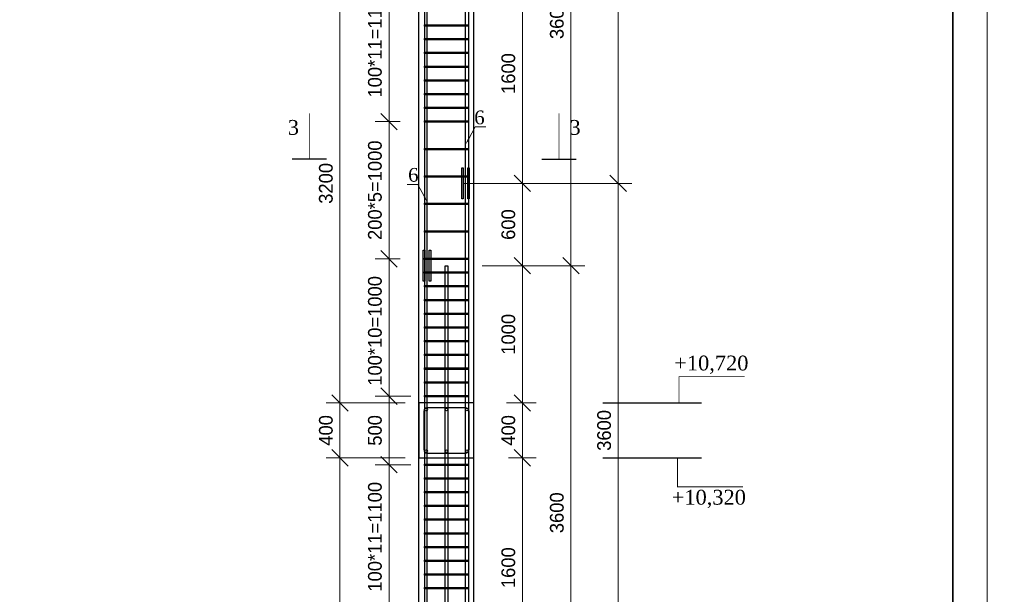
# Model space of a CAD drawing. Header units: millimetres. Extents: x -33345 to 4712671, y -3392 to 121473.
# Tile 428 of 656: x 2278948 to 2293302, y 75674 to 84047. Entities that reach past the tile are written whole.
import ezdxf
from ezdxf import colors
from ezdxf.entities.mleader import LeaderData, LeaderLine
from ezdxf.math import Vec2, Vec3

# ---------------------------------------------------------------- set-up
doc = ezdxf.new("R2010")
doc.units = ezdxf.units.MM
doc.layers.add('АСО-Текст', color=7, linetype='Continuous', lineweight=20)
doc.styles.add('ISOCTEUR', font='isocpeui.ttf')
doc.styles.add('RUSS', font='RUSS.shx', dxfattribs={"width": 0.8, "oblique": 15, "height": 250})
doc.styles.add('SIMPLEX350', font='times.ttf', dxfattribs={"height": 350})
doc.styles.add('WMF-Times New Roman2', font='times.ttf')
doc.styles.add('X-U-RW-01$0$StyleROMANS', font='GOTHIC.TTF')
doc.dimstyles.new('ISO-100', dxfattribs={"dimtxt": 200, "dimasz": 120, "dimexe": 100, "dimexo": 100, "dimgap": 50, "dimtad": 1, "dimdec": 0, "dimtxsty": 'ISOCTEUR', "dimblk": 'OBLIQUE', "dimcen": 0, "dimdle": 100, "dimclrd": 256, "dimadec": 0, "dimazin": 0, "dimtfac": 1, "dimtdec": 0, "dimtmove": 0, "dimatfit": 3, "dimfxl": 1, "dimarcsym": 0})

# ---------------------------------------------------------------- blocks, each defined once
blk = doc.blocks.new('asdfsad')
at = {"layer": 'АСО-Текст', "char_height": 300, "width": 4488.273, "attachment_point": 1, "style": 'RUSS'}
for insert in [(1255520.7, -410085.1), (1261977.5, -411212.6)]:
    blk.add_mtext('\\pi747.65909;Накладки Н1,Н2', dxfattribs=dict(at, insert=insert))
blk = doc.blocks.new('Qwet')
at = {"lineweight": 20}
blk.add_lwpolyline([(350715, -737612), (410115, -737612), (410115, -695612), (350715, -695612)], close=True, dxfattribs=at)
at = {"lineweight": 35}
blk.add_lwpolyline([(352715, -737112), (409615, -737112), (409615, -696112), (352715, -696112)], close=True, dxfattribs=at)
blk = doc.blocks.new('_Oblique')
at = {"color": 0, "linetype": 'ByBlock', "lineweight": -2}
blk.add_line((-0.5, -0.5), (0.5, 0.5), dxfattribs=at)
blk = doc.blocks.new('*D443')
at = {"lineweight": -2, "transparency": 16777216}
blk.add_line((2345382.6, 1473983.5), (2345382.6, 1474583.5), dxfattribs=at)
at = {"color": 0, "lineweight": -2, "transparency": 16777216}
for p, q in [((2345267.4, 1474483.5), (2345482.6, 1474483.5)), ((2345372.8, 1474083.5), (2345482.6, 1474083.5))]:
    blk.add_line(p, q, dxfattribs=at)
at = {"layer": 'Defpoints', "color": 0, "lineweight": 0, "transparency": 16777216}
for p in [(2345167.4, 1474483.5), (2345382.6, 1474483.5), (2345272.8, 1474083.5)]:
    blk.add_point(p, dxfattribs=at)
at = {"lineweight": -2, "transparency": 16777216, "xscale": 120, "yscale": 120, "zscale": 120}
for p, rotation in [((2345382.6, 1474483.5), 90), ((2345382.6, 1474083.5), 270)]:
    blk.add_blockref('_Oblique', p, dxfattribs=dict(at, rotation=rotation))
at = {"color": 0, "transparency": 16777216, "insert": (2345280.1, 1474283.5), "char_height": 100, "attachment_point": 5, "rotation": 90, "style": 'X-U-RW-01$0$StyleROMANS'}
blk.add_mtext('400', dxfattribs=at)
blk = doc.blocks.new('*D444')
at = {"lineweight": -2, "transparency": 16777216}
blk.add_line((2344052.8, 1470783.5), (2344052.8, 1474183.5), dxfattribs=at)
at = {"color": 0, "lineweight": -2, "transparency": 16777216}
for p, q in [((2344528.4, 1474083.5), (2343952.8, 1474083.5)), ((2344528.4, 1470883.5), (2343952.8, 1470883.5))]:
    blk.add_line(p, q, dxfattribs=at)
at = {"layer": 'Defpoints', "color": 0, "lineweight": 0, "transparency": 16777216}
for p in [(2344052.8, 1474083.5), (2344628.4, 1474083.5), (2344628.4, 1470883.5)]:
    blk.add_point(p, dxfattribs=at)
at = {"lineweight": -2, "transparency": 16777216, "xscale": 120, "yscale": 120, "zscale": 120}
for p, rotation in [((2344052.8, 1474083.5), 90), ((2344052.8, 1470883.5), 270)]:
    blk.add_blockref('_Oblique', p, dxfattribs=dict(at, rotation=rotation))
at = {"color": 0, "transparency": 16777216, "insert": (2343950.3, 1472483.5), "char_height": 100, "attachment_point": 5, "rotation": 90, "style": 'X-U-RW-01$0$StyleROMANS'}
blk.add_mtext('3200', dxfattribs=at)
blk = doc.blocks.new('*D445')
at = {"lineweight": -2, "transparency": 16777216}
blk.add_line((2344052.8, 1473983.5), (2344052.8, 1474583.5), dxfattribs=at)
at = {"color": 0, "lineweight": -2, "transparency": 16777216}
for p, q in [((2344528.4, 1474483.5), (2343952.8, 1474483.5)), ((2344528.4, 1474083.5), (2343952.8, 1474083.5))]:
    blk.add_line(p, q, dxfattribs=at)
at = {"layer": 'Defpoints', "color": 0, "lineweight": 0, "transparency": 16777216}
for p in [(2344052.8, 1474483.5), (2344628.4, 1474483.5), (2344628.4, 1474083.5)]:
    blk.add_point(p, dxfattribs=at)
at = {"lineweight": -2, "transparency": 16777216, "xscale": 120, "yscale": 120, "zscale": 120}
for p, rotation in [((2344052.8, 1474483.5), 90), ((2344052.8, 1474083.5), 270)]:
    blk.add_blockref('_Oblique', p, dxfattribs=dict(at, rotation=rotation))
at = {"color": 0, "transparency": 16777216, "insert": (2343950.3, 1474283.5), "char_height": 100, "attachment_point": 5, "rotation": 90, "style": 'X-U-RW-01$0$StyleROMANS'}
blk.add_mtext('400', dxfattribs=at)
blk = doc.blocks.new('*D446')
at = {"lineweight": -2, "transparency": 16777216}
blk.add_line((2344410.3, 1473933.5), (2344410.3, 1474633.5), dxfattribs=at)
at = {"color": 0, "lineweight": -2, "transparency": 16777216}
for p, q in [((2344568.4, 1474533.5), (2344310.3, 1474533.5)), ((2344568.4, 1474033.5), (2344310.3, 1474033.5))]:
    blk.add_line(p, q, dxfattribs=at)
at = {"layer": 'Defpoints', "color": 0, "lineweight": 0, "transparency": 16777216}
for p in [(2344410.3, 1474533.5), (2344668.4, 1474533.5), (2344668.4, 1474033.5)]:
    blk.add_point(p, dxfattribs=at)
at = {"lineweight": -2, "transparency": 16777216, "xscale": 120, "yscale": 120, "zscale": 120}
for p, rotation in [((2344410.3, 1474533.5), 90), ((2344410.3, 1474033.5), 270)]:
    blk.add_blockref('_Oblique', p, dxfattribs=dict(at, rotation=rotation))
at = {"color": 0, "transparency": 16777216, "insert": (2344307.7, 1474283.5), "char_height": 100, "attachment_point": 5, "rotation": 90, "style": 'X-U-RW-01$0$StyleROMANS'}
blk.add_mtext('500', dxfattribs=at)
blk = doc.blocks.new('*D449')
at = {"lineweight": -2, "transparency": 16777216}
blk.add_line((2345382.6, 1472383.5), (2345382.6, 1474183.5), dxfattribs=at)
at = {"color": 0, "lineweight": -2, "transparency": 16777216}
for p, q in [((2345281.7, 1474083.5), (2345482.6, 1474083.5)), ((2345088.4, 1472483.5), (2345482.6, 1472483.5))]:
    blk.add_line(p, q, dxfattribs=at)
at = {"layer": 'Defpoints', "color": 0, "lineweight": 0, "transparency": 16777216}
for p in [(2345181.7, 1474083.5), (2345382.6, 1474083.5), (2344988.4, 1472483.5)]:
    blk.add_point(p, dxfattribs=at)
at = {"lineweight": -2, "transparency": 16777216, "xscale": 120, "yscale": 120, "zscale": 120}
for p, rotation in [((2345382.6, 1474083.5), 90), ((2345382.6, 1472483.5), 270)]:
    blk.add_blockref('_Oblique', p, dxfattribs=dict(at, rotation=rotation))
at = {"color": 0, "transparency": 16777216, "insert": (2345280.1, 1473283.5), "char_height": 100, "attachment_point": 5, "rotation": 90, "style": 'X-U-RW-01$0$StyleROMANS'}
blk.add_mtext('1600', dxfattribs=at)
blk = doc.blocks.new('*D456')
at = {"lineweight": -2, "transparency": 16777216}
blk.add_line((2344052.8, 1474383.5), (2344052.8, 1477783.5), dxfattribs=at)
at = {"color": 0, "lineweight": -2, "transparency": 16777216}
for p, q in [((2344234.3, 1477683.5), (2343952.8, 1477683.5)), ((2344528.4, 1474483.5), (2343952.8, 1474483.5))]:
    blk.add_line(p, q, dxfattribs=at)
at = {"layer": 'Defpoints', "color": 0, "lineweight": 0, "transparency": 16777216}
for p in [(2344052.8, 1477683.5), (2344334.3, 1477683.5), (2344628.4, 1474483.5)]:
    blk.add_point(p, dxfattribs=at)
at = {"lineweight": -2, "transparency": 16777216, "xscale": 120, "yscale": 120, "zscale": 120}
for p, rotation in [((2344052.8, 1477683.5), 90), ((2344052.8, 1474483.5), 270)]:
    blk.add_blockref('_Oblique', p, dxfattribs=dict(at, rotation=rotation))
at = {"color": 0, "transparency": 16777216, "insert": (2343950.3, 1476083.5), "char_height": 100, "attachment_point": 5, "rotation": 90, "style": 'X-U-RW-01$0$StyleROMANS'}
blk.add_mtext('3200', dxfattribs=at)
blk = doc.blocks.new('*D458')
at = {"lineweight": -2, "transparency": 16777216}
blk.add_line((2345382.6, 1474383.5), (2345382.6, 1475583.5), dxfattribs=at)
at = {"color": 0, "lineweight": -2, "transparency": 16777216}
for p, q in [((2345089.3, 1475483.5), (2345482.6, 1475483.5)), ((2345267.4, 1474483.5), (2345482.6, 1474483.5))]:
    blk.add_line(p, q, dxfattribs=at)
at = {"layer": 'Defpoints', "color": 0, "lineweight": 0, "transparency": 16777216}
for p in [(2344989.3, 1475483.5), (2345382.6, 1475483.5), (2345167.4, 1474483.5)]:
    blk.add_point(p, dxfattribs=at)
at = {"lineweight": -2, "transparency": 16777216, "xscale": 120, "yscale": 120, "zscale": 120}
for p, rotation in [((2345382.6, 1475483.5), 90), ((2345382.6, 1474483.5), 270)]:
    blk.add_blockref('_Oblique', p, dxfattribs=dict(at, rotation=rotation))
at = {"color": 0, "transparency": 16777216, "insert": (2345280.1, 1474983.5), "char_height": 100, "attachment_point": 5, "rotation": 90, "style": 'X-U-RW-01$0$StyleROMANS'}
blk.add_mtext('1000', dxfattribs=at)
blk = doc.blocks.new('*D459')
at = {"lineweight": -2, "transparency": 16777216}
blk.add_line((2345382.6, 1475983.5), (2345382.6, 1477783.5), dxfattribs=at)
at = {"color": 0, "lineweight": -2, "transparency": 16777216}
for p, q in [((2345296.4, 1477683.5), (2345482.6, 1477683.5)), ((2345128.4, 1476083.5), (2345482.6, 1476083.5))]:
    blk.add_line(p, q, dxfattribs=at)
at = {"layer": 'Defpoints', "color": 0, "lineweight": 0, "transparency": 16777216}
for p in [(2345196.4, 1477683.5), (2345382.6, 1477683.5), (2345028.4, 1476083.5)]:
    blk.add_point(p, dxfattribs=at)
at = {"lineweight": -2, "transparency": 16777216, "xscale": 120, "yscale": 120, "zscale": 120}
for p, rotation in [((2345382.6, 1477683.5), 90), ((2345382.6, 1476083.5), 270)]:
    blk.add_blockref('_Oblique', p, dxfattribs=dict(at, rotation=rotation))
at = {"color": 0, "transparency": 16777216, "insert": (2345280.1, 1476883.5), "char_height": 100, "attachment_point": 5, "rotation": 90, "style": 'X-U-RW-01$0$StyleROMANS'}
blk.add_mtext('1600', dxfattribs=at)
blk = doc.blocks.new('*D481')
at = {"lineweight": -2, "transparency": 16777216}
blk.add_line((2344410.3, 1472833.5), (2344410.3, 1474133.5), dxfattribs=at)
at = {"color": 0, "lineweight": -2, "transparency": 16777216}
for p, q in [((2344483.5, 1474033.5), (2344310.3, 1474033.5)), ((2344492.1, 1472933.5), (2344310.3, 1472933.5))]:
    blk.add_line(p, q, dxfattribs=at)
at = {"layer": 'Defpoints', "color": 0, "lineweight": 0, "transparency": 16777216}
for p in [(2344410.3, 1474033.5), (2344583.5, 1474033.5), (2344592.1, 1472933.5)]:
    blk.add_point(p, dxfattribs=at)
at = {"lineweight": -2, "transparency": 16777216, "xscale": 120, "yscale": 120, "zscale": 120}
for p, rotation in [((2344410.3, 1474033.5), 90), ((2344410.3, 1472933.5), 270)]:
    blk.add_blockref('_Oblique', p, dxfattribs=dict(at, rotation=rotation))
at = {"color": 0, "transparency": 16777216, "insert": (2344307.7, 1473508.5), "char_height": 100, "attachment_point": 5, "rotation": 90, "style": 'X-U-RW-01$0$StyleROMANS'}
blk.add_mtext('100*11=1100', dxfattribs=at)
blk = doc.blocks.new('*D482')
at = {"lineweight": -2, "transparency": 16777216}
blk.add_line((2344410.3, 1474433.5), (2344410.3, 1475633.5), dxfattribs=at)
at = {"color": 0, "lineweight": -2, "transparency": 16777216}
for p, q in [((2344492.1, 1475533.5), (2344310.3, 1475533.5)), ((2344528.4, 1474533.5), (2344310.3, 1474533.5))]:
    blk.add_line(p, q, dxfattribs=at)
at = {"layer": 'Defpoints', "color": 0, "lineweight": 0, "transparency": 16777216}
for p in [(2344410.3, 1475533.5), (2344592.1, 1475533.5), (2344628.4, 1474533.5)]:
    blk.add_point(p, dxfattribs=at)
at = {"lineweight": -2, "transparency": 16777216, "xscale": 120, "yscale": 120, "zscale": 120}
for p, rotation in [((2344410.3, 1475533.5), 90), ((2344410.3, 1474533.5), 270)]:
    blk.add_blockref('_Oblique', p, dxfattribs=dict(at, rotation=rotation))
at = {"color": 0, "transparency": 16777216, "insert": (2344307.7, 1475008.5), "char_height": 100, "attachment_point": 5, "rotation": 90, "style": 'X-U-RW-01$0$StyleROMANS'}
blk.add_mtext('100*10=1000', dxfattribs=at)
blk = doc.blocks.new('*D483')
at = {"lineweight": -2, "transparency": 16777216}
blk.add_line((2344410.3, 1475433.5), (2344410.3, 1476633.5), dxfattribs=at)
at = {"color": 0, "lineweight": -2, "transparency": 16777216}
for p, q in [((2344492.1, 1476533.5), (2344310.3, 1476533.5)), ((2344492.1, 1475533.5), (2344310.3, 1475533.5))]:
    blk.add_line(p, q, dxfattribs=at)
at = {"layer": 'Defpoints', "color": 0, "lineweight": 0, "transparency": 16777216}
for p in [(2344410.3, 1476533.5), (2344592.1, 1476533.5), (2344592.1, 1475533.5)]:
    blk.add_point(p, dxfattribs=at)
at = {"lineweight": -2, "transparency": 16777216, "xscale": 120, "yscale": 120, "zscale": 120}
for p, rotation in [((2344410.3, 1476533.5), 90), ((2344410.3, 1475533.5), 270)]:
    blk.add_blockref('_Oblique', p, dxfattribs=dict(at, rotation=rotation))
at = {"color": 0, "transparency": 16777216, "insert": (2344307.7, 1476033.5), "char_height": 100, "attachment_point": 5, "rotation": 90, "style": 'X-U-RW-01$0$StyleROMANS'}
blk.add_mtext('200*5=1000', dxfattribs=at)
blk = doc.blocks.new('*D489')
at = {"lineweight": -2, "transparency": 16777216}
blk.add_line((2344410.3, 1476433.5), (2344410.3, 1477733.5), dxfattribs=at)
at = {"color": 0, "lineweight": -2, "transparency": 16777216}
for p, q in [((2344483.5, 1477633.5), (2344310.3, 1477633.5)), ((2344492.1, 1476533.5), (2344310.3, 1476533.5))]:
    blk.add_line(p, q, dxfattribs=at)
at = {"layer": 'Defpoints', "color": 0, "lineweight": 0, "transparency": 16777216}
for p in [(2344410.3, 1477633.5), (2344583.5, 1477633.5), (2344592.1, 1476533.5)]:
    blk.add_point(p, dxfattribs=at)
at = {"lineweight": -2, "transparency": 16777216, "xscale": 120, "yscale": 120, "zscale": 120}
for p, rotation in [((2344410.3, 1477633.5), 90), ((2344410.3, 1476533.5), 270)]:
    blk.add_blockref('_Oblique', p, dxfattribs=dict(at, rotation=rotation))
at = {"color": 0, "transparency": 16777216, "insert": (2344307.7, 1477108.5), "char_height": 100, "attachment_point": 5, "rotation": 90, "style": 'X-U-RW-01$0$StyleROMANS'}
blk.add_mtext('100*11=1100', dxfattribs=at)
blk = doc.blocks.new('*D500')
at = {"lineweight": -2, "transparency": 16777216}
blk.add_line((2345736.4, 1471783.5), (2345736.4, 1475583.5), dxfattribs=at)
at = {"color": 0, "lineweight": -2, "transparency": 16777216}
for p, q in [((2345280.9, 1475483.5), (2345836.4, 1475483.5)), ((2345528.4, 1471883.5), (2345836.4, 1471883.5))]:
    blk.add_line(p, q, dxfattribs=at)
at = {"layer": 'Defpoints', "color": 0, "lineweight": 0, "transparency": 16777216}
for p in [(2345180.9, 1475483.5), (2345736.4, 1475483.5), (2345428.4, 1471883.5)]:
    blk.add_point(p, dxfattribs=at)
at = {"lineweight": -2, "transparency": 16777216, "xscale": 120, "yscale": 120, "zscale": 120}
for p, rotation in [((2345736.4, 1475483.5), 90), ((2345736.4, 1471883.5), 270)]:
    blk.add_blockref('_Oblique', p, dxfattribs=dict(at, rotation=rotation))
at = {"color": 0, "transparency": 16777216, "insert": (2345633.9, 1473683.5), "char_height": 100, "attachment_point": 5, "rotation": 90, "style": 'X-U-RW-01$0$StyleROMANS'}
blk.add_mtext('3600', dxfattribs=at)
blk = doc.blocks.new('*D501')
at = {"lineweight": -2, "transparency": 16777216}
blk.add_line((2346080.9, 1472383.5), (2346080.9, 1476183.5), dxfattribs=at)
at = {"color": 0, "lineweight": -2, "transparency": 16777216}
for p, q in [((2344956.3, 1476083.5), (2346180.9, 1476083.5)), ((2345873, 1472483.5), (2346180.9, 1472483.5))]:
    blk.add_line(p, q, dxfattribs=at)
at = {"layer": 'Defpoints', "color": 0, "lineweight": 0, "transparency": 16777216}
for p in [(2344856.3, 1476083.5), (2346080.9, 1476083.5), (2345773, 1472483.5)]:
    blk.add_point(p, dxfattribs=at)
at = {"lineweight": -2, "transparency": 16777216, "xscale": 120, "yscale": 120, "zscale": 120}
for p, rotation in [((2346080.9, 1476083.5), 90), ((2346080.9, 1472483.5), 270)]:
    blk.add_blockref('_Oblique', p, dxfattribs=dict(at, rotation=rotation))
at = {"color": 0, "transparency": 16777216, "insert": (2345978.4, 1474283.5), "char_height": 100, "attachment_point": 5, "rotation": 90, "style": 'X-U-RW-01$0$StyleROMANS'}
blk.add_mtext('3600', dxfattribs=at)
blk = doc.blocks.new('*D502')
at = {"lineweight": -2, "transparency": 16777216}
blk.add_line((2345736.4, 1475383.5), (2345736.4, 1479183.5), dxfattribs=at)
at = {"color": 0, "lineweight": -2, "transparency": 16777216}
for p, q in [((2345280.9, 1479083.5), (2345836.4, 1479083.5)), ((2345528.4, 1475483.5), (2345836.4, 1475483.5))]:
    blk.add_line(p, q, dxfattribs=at)
at = {"layer": 'Defpoints', "color": 0, "lineweight": 0, "transparency": 16777216}
for p in [(2345180.9, 1479083.5), (2345736.4, 1479083.5), (2345428.4, 1475483.5)]:
    blk.add_point(p, dxfattribs=at)
at = {"lineweight": -2, "transparency": 16777216, "xscale": 120, "yscale": 120, "zscale": 120}
for p, rotation in [((2345736.4, 1479083.5), 90), ((2345736.4, 1475483.5), 270)]:
    blk.add_blockref('_Oblique', p, dxfattribs=dict(at, rotation=rotation))
at = {"color": 0, "transparency": 16777216, "insert": (2345633.9, 1477283.5), "char_height": 100, "attachment_point": 5, "rotation": 90, "style": 'X-U-RW-01$0$StyleROMANS'}
blk.add_mtext('3600', dxfattribs=at)
blk = doc.blocks.new('*D503')
at = {"lineweight": -2, "transparency": 16777216}
blk.add_line((2346080.9, 1475983.5), (2346080.9, 1479783.5), dxfattribs=at)
at = {"color": 0, "lineweight": -2, "transparency": 16777216}
for p, q in [((2344956.3, 1479683.5), (2346180.9, 1479683.5)), ((2345873, 1476083.5), (2346180.9, 1476083.5))]:
    blk.add_line(p, q, dxfattribs=at)
at = {"layer": 'Defpoints', "color": 0, "lineweight": 0, "transparency": 16777216}
for p in [(2344856.3, 1479683.5), (2346080.9, 1479683.5), (2345773, 1476083.5)]:
    blk.add_point(p, dxfattribs=at)
at = {"lineweight": -2, "transparency": 16777216, "xscale": 120, "yscale": 120, "zscale": 120}
for p, rotation in [((2346080.9, 1479683.5), 90), ((2346080.9, 1476083.5), 270)]:
    blk.add_blockref('_Oblique', p, dxfattribs=dict(at, rotation=rotation))
at = {"color": 0, "transparency": 16777216, "insert": (2345978.4, 1477883.5), "char_height": 100, "attachment_point": 5, "rotation": 90, "style": 'X-U-RW-01$0$StyleROMANS'}
blk.add_mtext('3600', dxfattribs=at)
blk = doc.blocks.new('*D506')
at = {"lineweight": -2, "transparency": 16777216}
blk.add_line((2345382.6, 1476183.5), (2345382.6, 1475383.5), dxfattribs=at)
at = {"color": 0, "lineweight": -2, "transparency": 16777216}
for p, q in [((2345088.4, 1476083.5), (2345482.6, 1476083.5)), ((2345089.3, 1475483.5), (2345482.6, 1475483.5))]:
    blk.add_line(p, q, dxfattribs=at)
at = {"layer": 'Defpoints', "color": 0, "lineweight": 0, "transparency": 16777216}
for p in [(2344988.4, 1476083.5), (2344989.3, 1475483.5), (2345382.6, 1475483.5)]:
    blk.add_point(p, dxfattribs=at)
at = {"lineweight": -2, "transparency": 16777216, "xscale": 120, "yscale": 120, "zscale": 120}
for p, rotation in [((2345382.6, 1476083.5), 90), ((2345382.6, 1475483.5), 270)]:
    blk.add_blockref('_Oblique', p, dxfattribs=dict(at, rotation=rotation))
at = {"color": 0, "transparency": 16777216, "insert": (2345280.1, 1475783.5), "char_height": 100, "attachment_point": 5, "rotation": 90, "style": 'X-U-RW-01$0$StyleROMANS'}
blk.add_mtext('600', dxfattribs=at)
blk = doc.blocks.new('икпы')
at = {"color": 106}
for p, q in [((2344628.4, 1458913.5), (2344628.4, 1482383.5)), ((2345028.4, 1458913.5), (2345028.4, 1482383.5))]:
    blk.add_line(p, q, dxfattribs=at)
at = {"color": 106, "lineweight": 30}
for p, q in [((2343954.2, 1476259.3), (2343704.2, 1476259.3)), ((2345524.8, 1476259.3), (2345774.8, 1476259.3))]:
    blk.add_line(p, q, dxfattribs=at)
for points in [[(2344668.4, 1484463.5), (2344668.4, 1458423.9), (2344253.3, 1458423.9), (2344304.9, 1458403.9), (2344668.4, 1458403.9, 0.414214), (2344688.4, 1458423.9), (2344688.4, 1484463.5)], [(2344988.4, 1484463.5), (2344988.4, 1458423.9), (2345403.6, 1458423.9), (2345351.9, 1458403.9), (2344988.4, 1458403.9, -0.414214), (2344968.4, 1458423.9), (2344968.4, 1484463.5)]]:
    blk.add_lwpolyline(points, format="xyb")
for points in [[(2344668.4, 1477238.5), (2344988.4, 1477238.5), (2344988.4, 1477228.5), (2344668.4, 1477228.5)], [(2344668.4, 1477138.5), (2344988.4, 1477138.5), (2344988.4, 1477128.5), (2344668.4, 1477128.5)], [(2344668.4, 1477038.5), (2344988.4, 1477038.5), (2344988.4, 1477028.5), (2344668.4, 1477028.5)], [(2344668.4, 1476938.5), (2344988.4, 1476938.5), (2344988.4, 1476928.5), (2344668.4, 1476928.5)], [(2344668.4, 1476838.5), (2344988.4, 1476838.5), (2344988.4, 1476828.5), (2344668.4, 1476828.5)], [(2344668.4, 1476738.5), (2344988.4, 1476738.5), (2344988.4, 1476728.5), (2344668.4, 1476728.5)], [(2344668.4, 1476638.5), (2344988.4, 1476638.5), (2344988.4, 1476628.5), (2344668.4, 1476628.5)], [(2344668.4, 1476538.5), (2344988.4, 1476538.5), (2344988.4, 1476528.5), (2344668.4, 1476528.5)], [(2344668.4, 1476338.5), (2344988.4, 1476338.5), (2344988.4, 1476328.5), (2344668.4, 1476328.5)], [(2344668.4, 1476138.5), (2344988.4, 1476138.5), (2344988.4, 1476128.5), (2344668.4, 1476128.5)], [(2344668.4, 1475938.5), (2344988.4, 1475938.5), (2344988.4, 1475928.5), (2344668.4, 1475928.5)], [(2344668.4, 1475738.5), (2344988.4, 1475738.5), (2344988.4, 1475728.5), (2344668.4, 1475728.5)], [(2344668.4, 1475538.5), (2344988.4, 1475538.5), (2344988.4, 1475528.5), (2344668.4, 1475528.5)], [(2344668.4, 1475438.5), (2344988.4, 1475438.5), (2344988.4, 1475428.5), (2344668.4, 1475428.5)], [(2344838.4, 1475483.5), (2344838.4, 1467283.5), (2344818.4, 1467283.5), (2344818.4, 1475483.5)], [(2344668.4, 1475338.5), (2344988.4, 1475338.5), (2344988.4, 1475328.5), (2344668.4, 1475328.5)], [(2344668.4, 1475238.5), (2344988.4, 1475238.5), (2344988.4, 1475228.5), (2344668.4, 1475228.5)], [(2344668.4, 1475138.5), (2344988.4, 1475138.5), (2344988.4, 1475128.5), (2344668.4, 1475128.5)], [(2344668.4, 1475038.5), (2344988.4, 1475038.5), (2344988.4, 1475028.5), (2344668.4, 1475028.5)], [(2344668.4, 1474938.5), (2344988.4, 1474938.5), (2344988.4, 1474928.5), (2344668.4, 1474928.5)], [(2344668.4, 1474838.5), (2344988.4, 1474838.5), (2344988.4, 1474828.5), (2344668.4, 1474828.5)], [(2344668.4, 1474738.5), (2344988.4, 1474738.5), (2344988.4, 1474728.5), (2344668.4, 1474728.5)], [(2344668.4, 1474638.5), (2344988.4, 1474638.5), (2344988.4, 1474628.5), (2344668.4, 1474628.5)], [(2344668.4, 1474538.5), (2344988.4, 1474538.5), (2344988.4, 1474528.5), (2344668.4, 1474528.5)], [(2344668.4, 1474038.5), (2344988.4, 1474038.5), (2344988.4, 1474028.5), (2344668.4, 1474028.5)], [(2344668.4, 1473938.5), (2344988.4, 1473938.5), (2344988.4, 1473928.5), (2344668.4, 1473928.5)], [(2344668.4, 1473838.5), (2344988.4, 1473838.5), (2344988.4, 1473828.5), (2344668.4, 1473828.5)], [(2344668.4, 1473738.5), (2344988.4, 1473738.5), (2344988.4, 1473728.5), (2344668.4, 1473728.5)], [(2344668.4, 1473638.5), (2344988.4, 1473638.5), (2344988.4, 1473628.5), (2344668.4, 1473628.5)], [(2344668.4, 1473538.5), (2344988.4, 1473538.5), (2344988.4, 1473528.5), (2344668.4, 1473528.5)], [(2344668.4, 1473438.5), (2344988.4, 1473438.5), (2344988.4, 1473428.5), (2344668.4, 1473428.5)], [(2344668.4, 1473338.5), (2344988.4, 1473338.5), (2344988.4, 1473328.5), (2344668.4, 1473328.5)], [(2344668.4, 1473238.5), (2344988.4, 1473238.5), (2344988.4, 1473228.5), (2344668.4, 1473228.5)], [(2344668.4, 1473138.5), (2344988.4, 1473138.5), (2344988.4, 1473128.5), (2344668.4, 1473128.5)]]:
    blk.add_lwpolyline(points, close=True)
at = {"color": 106}
for points in [[(2343829.2, 1476259.3, 0, 81, 0), (2343829.2, 1476369.4, 5.4, 5.4, 0), (2343829.2, 1476593.6, 5.4, 5.4, 0)], [(2345649.8, 1476259.3, 0, 81, 0), (2345649.8, 1476369.4, 5.4, 5.4, 0), (2345649.8, 1476593.6, 5.4, 5.4, 0)], [(2346524, 1474483.5, 0, 81, 0), (2346524, 1474593.6, 5.4, 5.4, 0), (2346524, 1474675.1, 5.4, 5.4, 0), (2347002.3, 1474675.1, 5.4, 5.4, 0)], [(2346512.8, 1474083.5, 0, 81, 0), (2346512.8, 1473973.5, 5.4, 5.4, 0), (2346512.8, 1473872.5, 5.4, 5.4, 0), (2346991.1, 1473872.5, 5.4, 5.4, 0)]]:
    blk.add_lwpolyline(points, format="xyseb", dxfattribs=at)
at = {"color": 106, "lineweight": 30}
for points in [[(2344940, 1476195.6), (2344951, 1476195.6), (2344951, 1475971.5), (2344940, 1475971.5)], [(2344983.8, 1476195.6), (2344994.9, 1476195.6), (2344994.9, 1475971.5), (2344983.8, 1475971.5)], [(2344660, 1475595.6), (2344671, 1475595.6), (2344671, 1475371.5), (2344660, 1475371.5)], [(2344703.8, 1475595.6), (2344714.9, 1475595.6), (2344714.9, 1475371.5), (2344703.8, 1475371.5)], [(2345028.4, 1474483.5), (2344628.4, 1474483.5), (2344628.4, 1474083.5), (2345028.4, 1474083.5)]]:
    blk.add_lwpolyline(points, close=True, dxfattribs=at)
at = {"color": 222, "true_color": 0xde218f}
blk.add_lwpolyline([(2344993.4, 1474423.5, 0.414214), (2344968.4, 1474448.5), (2344688.4, 1474448.5, 0.414214), (2344663.4, 1474423.5), (2344663.4, 1474143.5, 0.414214), (2344688.4, 1474118.5), (2344968.4, 1474118.5, 0.414214), (2344993.4, 1474143.5)], format="xyb", close=True, dxfattribs=at)
at = {"color": 106, "lineweight": 30}
for points in [[(2345968.3, 1474483.5), (2346688.3, 1474483.5)], [(2345968.3, 1474083.5), (2346688.3, 1474083.5)]]:
    blk.add_lwpolyline(points, dxfattribs=at)
for centre in [(2344679.6, 1474435.1), (2344679.6, 1474435.1), (2344828.4, 1474435.1), (2344828.4, 1474435.1), (2344978.2, 1474435.1), (2344978.2, 1474435.1), (2344679.6, 1474131.9), (2344828.4, 1474131.9), (2344978.2, 1474131.9)]:
    blk.add_circle(centre, 10, dxfattribs=at)
at = {"color": 106, "char_height": 108, "attachment_point": 5, "style": 'WMF-Times New Roman2'}
for s, insert in [('3', (2343713, 1476490.5)), ('3', (2345766, 1476490.5)), ('+10{\\fTimes New Roman|b0|i0|c238|p18;,}720', (2346759.7, 1474761.7)), ('+10{\\fTimes New Roman|b0|i0|c238|p18;,}320', (2346741.3, 1473784))]:
    blk.add_mtext(s, dxfattribs=dict(at, insert=insert))
at = {"color": 106}
for base, p1, p2, picture, middle in [((2346080.9, 1479683.5), (2345773, 1476083.5), (2344856.3, 1479683.5), '*D503', (2345978.4, 1477883.5)), ((2345736.4, 1479083.5), (2345428.4, 1475483.5), (2345180.9, 1479083.5), '*D502', (2345633.9, 1477283.5)), ((2344052.8, 1477683.5), (2344628.4, 1474483.5), (2344334.3, 1477683.5), '*D456', (2343950.3, 1476083.5)), ((2345382.6, 1477683.5), (2345028.4, 1476083.5), (2345196.4, 1477683.5), '*D459', (2345280.1, 1476883.5)), ((2346080.9, 1476083.5), (2345773, 1472483.5), (2344856.3, 1476083.5), '*D501', (2345978.4, 1474283.5)), ((2345382.6, 1475483.5), (2344988.4, 1476083.5), (2344989.3, 1475483.5), '*D506', (2345280.1, 1475783.5)), ((2345382.6, 1475483.5), (2345167.4, 1474483.5), (2344989.3, 1475483.5), '*D458', (2345280.1, 1474983.5)), ((2345736.4, 1475483.5), (2345428.4, 1471883.5), (2345180.9, 1475483.5), '*D500', (2345633.9, 1473683.5)), ((2344052.8, 1474483.5), (2344628.4, 1474083.5), (2344628.4, 1474483.5), '*D445', (2343950.3, 1474283.5)), ((2344410.3, 1474533.5), (2344668.4, 1474033.5), (2344668.4, 1474533.5), '*D446', (2344307.7, 1474283.5)), ((2345382.6, 1474483.5), (2345272.8, 1474083.5), (2345167.4, 1474483.5), '*D443', (2345280.1, 1474283.5)), ((2344052.8, 1474083.5), (2344628.4, 1470883.5), (2344628.4, 1474083.5), '*D444', (2343950.3, 1472483.5)), ((2345382.6, 1474083.5), (2344988.4, 1472483.5), (2345181.7, 1474083.5), '*D449', (2345280.1, 1473283.5))]:
    dim = blk.add_linear_dim(base=base, p1=p1, p2=p2, angle=90, dimstyle='ISO-100', override={"dimtxt": 100, "dimtxsty": 'X-U-RW-01$0$StyleROMANS', "dimtmove": 1}, dxfattribs=at)
    dim.commit()
    dim.dimension.update_dxf_attribs({"geometry": picture, "text_midpoint": middle})
for base, p1, p2, text, override, picture, middle in [((2344410.3, 1477633.5), (2344592.1, 1476533.5), (2344583.5, 1477633.5), '100*11=<>', {"dimtxt": 100, "dimtxsty": 'X-U-RW-01$0$StyleROMANS', "dimtmove": 1}, '*D489', (2344410.3, 1477108.5)), ((2344410.3, 1475533.5), (2344628.4, 1474533.5), (2344592.1, 1475533.5), '100*10=<>', {"dimtxt": 100, "dimtxsty": 'X-U-RW-01$0$StyleROMANS'}, '*D482', (2344410.3, 1475008.5)), ((2344410.3, 1474033.5), (2344592.1, 1472933.5), (2344583.5, 1474033.5), '100*11=<>', {"dimtxt": 100, "dimtxsty": 'X-U-RW-01$0$StyleROMANS', "dimtmove": 1}, '*D481', (2344410.3, 1473508.5))]:
    dim = blk.add_linear_dim(base=base, p1=p1, p2=p2, angle=90, text=text, dimstyle='ISO-100', override=override, dxfattribs=at)
    dim.commit()
    dim.dimension.update_dxf_attribs({"geometry": picture, "text_midpoint": middle, "dimtype": 128})
dim = blk.add_linear_dim(base=(2344410.3, 1476533.5), p1=(2344592.1, 1475533.5), p2=(2344592.1, 1476533.5), angle=90, text='200*5=<>', dimstyle='ISO-100', override={"dimtxt": 100, "dimtxsty": 'X-U-RW-01$0$StyleROMANS', "dimtmove": 1}, dxfattribs=at)
dim.commit()
dim.dimension.update_dxf_attribs({"geometry": '*D483', "text_midpoint": (2344307.7, 1476033.5)})
at = {"color": 106, "lineweight": 30}
ml = blk.add_multileader_mtext('Standard', dxfattribs=at)
ml.set_content('6', color=106, style='SIMPLEX350')
ml.set_leader_properties()
ml.build(insert=Vec2(0, 0))
ml.multileader.update_dxf_attribs({"text_left_attachment_type": 6, "text_right_attachment_type": 6, "dogleg_length": 0.36, "arrow_head_size": 39.3})
ctx = ml.context
ctx.base_point, ctx.char_height, ctx.arrow_head_size, ctx.landing_gap_size, ctx.plane_origin = Vec3(2345037.8, 1476494.3), 100, 39.3, 0.785, Vec3(2346830.7, 1470966.5)
ctx.left_attachment, ctx.right_attachment, ctx.text_align_type = 6, 6, 1
notes = []
notes.append((ctx, [(1, (1, 1, 0), (2345037.7, 1476494.3), (1, 0), 0.141, [(1, [(2344969.6, 1476368.7)], 0, [])])]))
ctx.mtext.insert, ctx.mtext.alignment, ctx.mtext.flow_direction = Vec3(2345069.5, 1476614.3), 2, 5
ml = blk.add_multileader_mtext('Standard', dxfattribs=at)
ml.set_content('6', color=106, style='SIMPLEX350')
ml.set_leader_properties()
ml.build(insert=Vec2(0, 0))
ml.multileader.update_dxf_attribs({"text_left_attachment_type": 6, "text_right_attachment_type": 6, "dogleg_length": 0.141, "arrow_head_size": 39.3})
ctx = ml.context
ctx.base_point, ctx.char_height, ctx.arrow_head_size, ctx.landing_gap_size, ctx.plane_origin = Vec3(2344555.7, 1476075.6), 100, 39.3, 0.785, Vec3(2342826.2, 1470547.9)
ctx.left_attachment, ctx.right_attachment, ctx.text_align_type = 6, 6, 1
notes.append((ctx, [(1, (1, 1, 0), (2344619.2, 1476075.6), (-1, 0), 0.141, [(1, [(2344687.2, 1475950.1)], 0, [])])]))
ctx.mtext.insert, ctx.mtext.alignment, ctx.mtext.flow_direction = Vec3(2344587.4, 1476195.6), 2, 5
for ctx, leaders in notes:
    for number, flags, end, landing, length, lines in leaders:
        leader = LeaderData()
        leader.index, (leader.has_last_leader_line, leader.has_dogleg_vector, leader.attachment_direction) = number, flags
        leader.last_leader_point, leader.dogleg_vector, leader.dogleg_length = Vec3(end), Vec3(landing), length
        for number, points, colour, breaks in lines:
            line = LeaderLine()
            line.index, line.vertices, line.color, line.breaks = number, Vec3.list(points), colors.encode_raw_color(colour), breaks
            leader.lines.append(line)
        ctx.leaders.append(leader)

msp = doc.modelspace()

# ---------------------------------------------------------------- block references
at = {"rotation": 270}
for p in [(2988664.059, 454616.444, 1359241.5), (3030664.059, 454616.444, 1359241.5)]:
    msp.add_blockref('Qwet', p, dxfattribs=at)
at = {"color": 177, "lineweight": 0, "true_color": 0x293189, "xscale": 2, "yscale": 2, "zscale": 2}
msp.add_blockref('икпы', (-2404488.158, -2870505.067), dxfattribs=at)
at = {"lineweight": 25, "xscale": 0.9162906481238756, "yscale": 0.9162906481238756, "zscale": 0.9162906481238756}
for p in [(1061190.092, 458811.149, 1359241.5), (1103190.092, 458811.149, 1359241.5)]:
    msp.add_blockref('asdfsad', p, dxfattribs=at)

doc.saveas('drawing.dxf')
